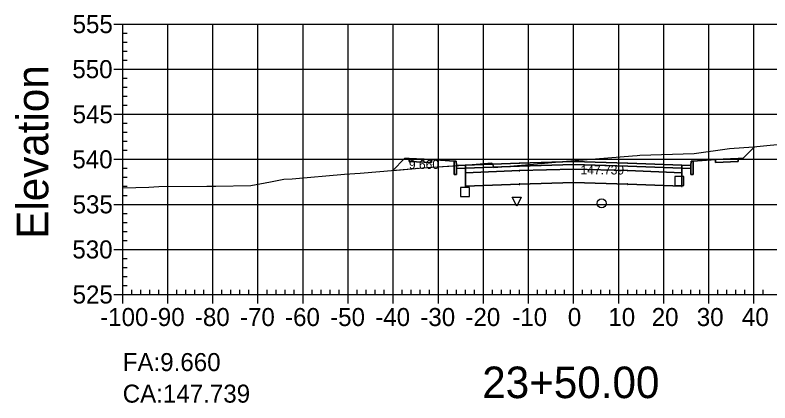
# Model space of a CAD drawing. Extents: x 704834 to 709892, y 372981 to 377533.
# Drawn here: x 705738 to 705905.4, y 373538.8 to 373624.8 of the extents above; entities that cross this region are included whole.
import ezdxf

# ---------------------------------------------------------------- set-up
doc = ezdxf.new("R2010")
doc.units = 0
for name, color, linetype in [('1', 7, 'Continuous'), ('10', 7, 'Continuous'), ('13', 7, 'Continuous'), ('14', 7, 'Continuous'), ('4', 7, 'Continuous'), ('57', 7, 'Continuous'), ('59', 7, 'Continuous'), ('60', 7, 'Continuous'), ('Default_Xsect', 7, 'Continuous'), ('Existing', 7, 'Continuous')]:
    doc.layers.add(name, color=color, linetype=linetype)

msp = doc.modelspace()

# ---------------------------------------------------------------- linework, layer by layer
for points in [[(705899.37, 373592.97), (705902, 373595.6)], [(705824.37, 373592.97), (705821.74, 373590.34)], [(705825.37, 373593.01), (705824.37, 373592.97)], [(705835.37, 373592.41), (705830.37, 373592.81)], [(705888.37, 373592.41), (705893.37, 373592.81)], [(705898.37, 373593.01), (705899.37, 373592.97)]]:
    msp.add_lwpolyline(points)
for points in [[(705830.37, 373592.81), (705825.37, 373593.01), (705825.37, 373592.34), (705830.37, 373592.14)], [(705835.87, 373591.41), (705835.79, 373592.41), (705835.37, 373592.41), (705835.37, 373589.41), (705835.87, 373589.41)], [(705837.87, 373591.49), (705835.87, 373591.41), (705835.87, 373590.74), (705837.87, 373590.82)], [(705861.87, 373591.66), (705873.87, 373591.3), (705885.87, 373590.82), (705885.87, 373591.49), (705873.87, 373591.97), (705861.87, 373592.33), (705849.87, 373591.97), (705837.87, 373591.49), (705837.87, 373590.82), (705849.87, 373591.3)], [(705861.87, 373590.66), (705873.87, 373590.3), (705885.87, 373589.82), (705885.87, 373590.82), (705873.87, 373591.3), (705861.87, 373591.66), (705849.87, 373591.3), (705837.87, 373590.82), (705837.87, 373589.82), (705849.87, 373590.3)], [(705861.82, 373591.61), (705861.92, 373591.61), (705861.92, 373591.71), (705861.82, 373591.71)], [(705885.87, 373590.82), (705887.87, 373590.74), (705887.87, 373591.41), (705885.87, 373591.49)], [(705887.87, 373589.41), (705888.37, 373589.41), (705888.37, 373592.41), (705887.96, 373592.41), (705887.87, 373591.41)], [(705893.37, 373592.14), (705898.37, 373592.34), (705898.37, 373593.01), (705893.37, 373592.81)], [(705837.82, 373589.77), (705837.92, 373589.77), (705837.92, 373589.87), (705837.82, 373589.87)], [(705861.87, 373587.66), (705873.87, 373587.3), (705885.87, 373586.82), (705885.87, 373589.82), (705873.87, 373590.3), (705861.87, 373590.66), (705849.87, 373590.3), (705837.87, 373589.82), (705837.87, 373586.82), (705849.87, 373587.3)], [(705849.82, 373590.25), (705849.92, 373590.25), (705849.92, 373590.35), (705849.82, 373590.35)], [(705861.82, 373590.61), (705861.92, 373590.61), (705861.92, 373590.71), (705861.82, 373590.71)], [(705873.82, 373590.25), (705873.92, 373590.25), (705873.92, 373590.35), (705873.82, 373590.35)], [(705885.82, 373589.77), (705885.92, 373589.77), (705885.92, 373589.87), (705885.82, 373589.87)], [(705837.82, 373586.77), (705837.92, 373586.77), (705837.92, 373586.87), (705837.82, 373586.87)], [(705849.82, 373587.25), (705849.92, 373587.25), (705849.92, 373587.35), (705849.82, 373587.35)], [(705861.82, 373587.61), (705861.92, 373587.61), (705861.92, 373587.71), (705861.82, 373587.71)], [(705873.82, 373587.25), (705873.92, 373587.25), (705873.92, 373587.35), (705873.82, 373587.35)], [(705885.82, 373586.77), (705885.92, 373586.77), (705885.92, 373586.87), (705885.82, 373586.87)]]:
    msp.add_lwpolyline(points, close=True)
at = {"layer": '1'}
for points in [[(705835.37, 373591.4), (705838.46, 373591.61), (705843.76, 373592.02), (705843.88, 373591.75), (705844.21, 373591.01), (705853.88, 373591.82), (705859.41, 373592.32), (705874.89, 373593.61), (705875.97, 373593.69), (705876.57, 373593.72), (705888.6, 373594.09), (705896.43, 373595.24), (705901.73, 373595.57), (705902, 373595.6), (705899.37, 373592.97), (705898.37, 373593.01), (705898.37, 373592.34), (705893.37, 373592.14), (705893.37, 373592.81), (705888.37, 373592.41), (705888.37, 373589.41), (705887.87, 373589.41), (705887.87, 373590.74), (705885.87, 373590.82), (705885.87, 373589.82), (705885.87, 373586.82), (705873.87, 373587.3), (705861.87, 373587.66), (705849.87, 373587.3), (705837.87, 373586.82), (705837.87, 373589.82), (705837.87, 373590.82), (705835.87, 373590.74), (705835.87, 373589.41), (705835.37, 373589.41)], [(705821.74, 373590.34), (705829.35, 373591), (705835.37, 373591.4), (705835.37, 373592.41), (705830.37, 373592.81), (705830.37, 373592.14), (705825.37, 373592.34), (705825.37, 373593.01), (705824.37, 373592.97)], [(705849.25, 373582.43), (705848.25, 373584.43), (705850.25, 373584.43)]]:
    msp.add_lwpolyline(points, close=True, dxfattribs=at)
at = {"layer": '10'}
msp.add_lwpolyline([(705836.79, 373584.56), (705838.79, 373584.56), (705838.79, 373586.56), (705836.79, 373586.56)], close=True, dxfattribs=at)
at = {"layer": '13'}
msp.add_circle((705868.08, 373583.04), 1, dxfattribs=at)
at = {"layer": '14'}
for points in [[(705902, 373595.6), (705902, 373595.65), (705902, 373595.6), (705901.95, 373595.6), (705902, 373595.6), (705902, 373595.55), (705902, 373595.6), (705902.05, 373595.6)], [(705837.87, 373591.49), (705837.87, 373591.54), (705837.87, 373591.49), (705837.82, 373591.49), (705837.87, 373591.49), (705837.87, 373591.44), (705837.87, 373591.49), (705837.92, 373591.49)], [(705849.87, 373591.97), (705849.87, 373592.02), (705849.87, 373591.97), (705849.82, 373591.97), (705849.87, 373591.97), (705849.87, 373591.92), (705849.87, 373591.97), (705849.92, 373591.97)], [(705861.87, 373592.33), (705861.87, 373592.38), (705861.87, 373592.33), (705861.82, 373592.33), (705861.87, 373592.33), (705861.87, 373592.28), (705861.87, 373592.33), (705861.92, 373592.33)], [(705873.87, 373591.97), (705873.87, 373592.02), (705873.87, 373591.97), (705873.82, 373591.97), (705873.87, 373591.97), (705873.87, 373591.92), (705873.87, 373591.97), (705873.92, 373591.97)], [(705885.87, 373591.49), (705885.87, 373591.54), (705885.87, 373591.49), (705885.82, 373591.49), (705885.87, 373591.49), (705885.87, 373591.44), (705885.87, 373591.49), (705885.92, 373591.49)], [(705821.74, 373590.34), (705821.74, 373590.39), (705821.74, 373590.34), (705821.69, 373590.34), (705821.74, 373590.34), (705821.74, 373590.29), (705821.74, 373590.34), (705821.79, 373590.34)]]:
    msp.add_lwpolyline(points, dxfattribs=at)
at = {"layer": '4'}
msp.add_lwpolyline([(705884.3, 373586.99), (705886.3, 373586.99), (705886.3, 373588.99), (705884.3, 373588.99)], close=True, dxfattribs=at)
at = {"layer": '57'}
for p, q in [((705759.87, 373622.82), (705761.87, 373622.82)), ((705761.87, 373622.82), (705961.87, 373622.82)), ((705761.87, 373562.82), (705761.87, 373622.82)), ((705761.87, 373562.82), (705761.87, 373622.82)), ((705771.87, 373562.82), (705771.87, 373622.82)), ((705781.87, 373562.82), (705781.87, 373622.82)), ((705791.87, 373562.82), (705791.87, 373622.82)), ((705801.87, 373562.82), (705801.87, 373622.82)), ((705811.87, 373562.82), (705811.87, 373622.82)), ((705821.87, 373562.82), (705821.87, 373622.82)), ((705831.87, 373562.82), (705831.87, 373622.82)), ((705841.87, 373562.82), (705841.87, 373622.82)), ((705851.87, 373562.82), (705851.87, 373622.82)), ((705861.87, 373562.82), (705861.87, 373622.82)), ((705871.87, 373562.82), (705871.87, 373622.82)), ((705881.87, 373562.82), (705881.87, 373622.82)), ((705891.87, 373562.82), (705891.87, 373622.82)), ((705901.87, 373562.82), (705901.87, 373622.82)), ((705761.87, 373620.82), (705762.87, 373620.82)), ((705761.87, 373618.82), (705762.87, 373618.82)), ((705761.87, 373616.82), (705762.87, 373616.82)), ((705761.87, 373614.82), (705762.87, 373614.82)), ((705759.87, 373612.82), (705761.87, 373612.82)), ((705761.87, 373612.82), (705961.87, 373612.82)), ((705761.87, 373610.82), (705762.87, 373610.82)), ((705761.87, 373608.82), (705762.87, 373608.82)), ((705761.87, 373606.82), (705762.87, 373606.82)), ((705761.87, 373604.82), (705762.87, 373604.82)), ((705759.87, 373602.82), (705761.87, 373602.82)), ((705761.87, 373602.82), (705961.87, 373602.82)), ((705761.87, 373600.82), (705762.87, 373600.82)), ((705761.87, 373598.82), (705762.87, 373598.82)), ((705761.87, 373596.82), (705762.87, 373596.82)), ((705761.87, 373594.82), (705762.87, 373594.82)), ((705759.87, 373592.82), (705761.87, 373592.82)), ((705761.87, 373592.82), (705961.87, 373592.82)), ((705761.87, 373590.82), (705762.87, 373590.82)), ((705761.87, 373588.82), (705762.87, 373588.82)), ((705761.87, 373586.82), (705762.87, 373586.82)), ((705761.87, 373584.82), (705762.87, 373584.82)), ((705759.87, 373582.82), (705761.87, 373582.82)), ((705761.87, 373582.82), (705961.87, 373582.82)), ((705761.87, 373580.82), (705762.87, 373580.82)), ((705761.87, 373578.82), (705762.87, 373578.82)), ((705761.87, 373576.82), (705762.87, 373576.82)), ((705761.87, 373574.82), (705762.87, 373574.82)), ((705759.87, 373572.82), (705761.87, 373572.82)), ((705761.87, 373572.82), (705961.87, 373572.82)), ((705761.87, 373570.82), (705762.87, 373570.82)), ((705761.87, 373568.82), (705762.87, 373568.82)), ((705761.87, 373566.82), (705762.87, 373566.82)), ((705761.87, 373564.82), (705762.87, 373564.82)), ((705763.87, 373562.82), (705763.87, 373563.82)), ((705765.87, 373562.82), (705765.87, 373563.82)), ((705767.87, 373562.82), (705767.87, 373563.82)), ((705769.87, 373562.82), (705769.87, 373563.82)), ((705773.87, 373562.82), (705773.87, 373563.82)), ((705775.87, 373562.82), (705775.87, 373563.82)), ((705777.87, 373562.82), (705777.87, 373563.82)), ((705779.87, 373562.82), (705779.87, 373563.82)), ((705783.87, 373562.82), (705783.87, 373563.82)), ((705785.87, 373562.82), (705785.87, 373563.82)), ((705787.87, 373562.82), (705787.87, 373563.82)), ((705789.87, 373562.82), (705789.87, 373563.82)), ((705793.87, 373562.82), (705793.87, 373563.82)), ((705795.87, 373562.82), (705795.87, 373563.82)), ((705797.87, 373562.82), (705797.87, 373563.82)), ((705799.87, 373562.82), (705799.87, 373563.82)), ((705803.87, 373562.82), (705803.87, 373563.82)), ((705805.87, 373562.82), (705805.87, 373563.82)), ((705807.87, 373562.82), (705807.87, 373563.82)), ((705809.87, 373562.82), (705809.87, 373563.82)), ((705813.87, 373562.82), (705813.87, 373563.82)), ((705815.87, 373562.82), (705815.87, 373563.82)), ((705817.87, 373562.82), (705817.87, 373563.82)), ((705819.87, 373562.82), (705819.87, 373563.82)), ((705823.87, 373562.82), (705823.87, 373563.82)), ((705825.87, 373562.82), (705825.87, 373563.82)), ((705827.87, 373562.82), (705827.87, 373563.82)), ((705829.87, 373562.82), (705829.87, 373563.82)), ((705833.87, 373562.82), (705833.87, 373563.82)), ((705835.87, 373562.82), (705835.87, 373563.82)), ((705837.87, 373562.82), (705837.87, 373563.82)), ((705839.87, 373562.82), (705839.87, 373563.82)), ((705843.87, 373562.82), (705843.87, 373563.82)), ((705845.87, 373562.82), (705845.87, 373563.82)), ((705847.87, 373562.82), (705847.87, 373563.82)), ((705849.87, 373562.82), (705849.87, 373563.82)), ((705853.87, 373562.82), (705853.87, 373563.82)), ((705855.87, 373562.82), (705855.87, 373563.82)), ((705857.87, 373562.82), (705857.87, 373563.82)), ((705859.87, 373562.82), (705859.87, 373563.82)), ((705863.87, 373562.82), (705863.87, 373563.82)), ((705865.87, 373562.82), (705865.87, 373563.82)), ((705867.87, 373562.82), (705867.87, 373563.82)), ((705869.87, 373562.82), (705869.87, 373563.82)), ((705873.87, 373562.82), (705873.87, 373563.82)), ((705875.87, 373562.82), (705875.87, 373563.82)), ((705877.87, 373562.82), (705877.87, 373563.82)), ((705879.87, 373562.82), (705879.87, 373563.82)), ((705883.87, 373562.82), (705883.87, 373563.82)), ((705885.87, 373562.82), (705885.87, 373563.82)), ((705887.87, 373562.82), (705887.87, 373563.82)), ((705889.87, 373562.82), (705889.87, 373563.82)), ((705893.87, 373562.82), (705893.87, 373563.82)), ((705895.87, 373562.82), (705895.87, 373563.82)), ((705897.87, 373562.82), (705897.87, 373563.82)), ((705899.87, 373562.82), (705899.87, 373563.82)), ((705903.87, 373562.82), (705903.87, 373563.82)), ((705759.87, 373562.82), (705761.87, 373562.82)), ((705761.87, 373562.82), (705961.87, 373562.82)), ((705761.87, 373562.82), (705961.87, 373562.82)), ((705761.87, 373560.82), (705761.87, 373562.82)), ((705771.87, 373560.82), (705771.87, 373562.82)), ((705781.87, 373560.82), (705781.87, 373562.82)), ((705791.87, 373560.82), (705791.87, 373562.82)), ((705801.87, 373560.82), (705801.87, 373562.82)), ((705811.87, 373560.82), (705811.87, 373562.82)), ((705821.87, 373560.82), (705821.87, 373562.82)), ((705831.87, 373560.82), (705831.87, 373562.82)), ((705841.87, 373560.82), (705841.87, 373562.82)), ((705851.87, 373560.82), (705851.87, 373562.82)), ((705861.87, 373560.82), (705861.87, 373562.82)), ((705871.87, 373560.82), (705871.87, 373562.82)), ((705881.87, 373560.82), (705881.87, 373562.82)), ((705891.87, 373560.82), (705891.87, 373562.82)), ((705901.87, 373560.82), (705901.87, 373562.82))]:
    msp.add_line(p, q, dxfattribs=at)
at = {"layer": 'Default_Xsect'}
msp.add_lwpolyline([(705821.74, 373590.34), (705824.37, 373592.97), (705825.37, 373593.01), (705830.37, 373592.81), (705835.37, 373592.41), (705835.79, 373592.41), (705835.87, 373591.41), (705837.87, 373591.49), (705849.87, 373591.97), (705861.87, 373592.33), (705873.87, 373591.97), (705885.87, 373591.49), (705887.87, 373591.41), (705887.96, 373592.41), (705888.37, 373592.41), (705893.37, 373592.81), (705898.37, 373593.01), (705899.37, 373592.97), (705902, 373595.6)], dxfattribs=at)
at = {"layer": 'Existing'}
msp.add_lwpolyline([(705761.87, 373586.48), (705767.65, 373586.65), (705769.91, 373586.79), (705780.49, 373586.86), (705782.5, 373586.88), (705790.31, 373587.01), (705794.61, 373587.79), (705797.6, 373588.42), (705797.62, 373588.43), (705799.45, 373588.52), (705811.02, 373589.5), (705814.52, 373589.71), (705829.35, 373591), (705838.46, 373591.61), (705843.76, 373592.02), (705843.88, 373591.75), (705844.21, 373591.01), (705853.88, 373591.82), (705859.41, 373592.32), (705874.89, 373593.61), (705875.97, 373593.69), (705876.57, 373593.72), (705888.6, 373594.09), (705896.43, 373595.24), (705901.73, 373595.57), (705909.98, 373596.38)], dxfattribs=at)

# ---------------------------------------------------------------- texts
msp.add_text('CA:147.739', height=4).set_placement((705761.87, 373538.82))
at = {"layer": '1'}
msp.add_text('23+50.00', height=7, dxfattribs=at).set_placement((705841.6, 373539.82))
at = {"layer": '14'}
for p in [(705825.34, 373592.96), (705898.34, 373592.96), (705825.34, 373592.29), (705830.34, 373592.09), (705893.34, 373592.09), (705898.34, 373592.29)]:
    msp.add_text('+', height=0.1, dxfattribs=at).set_placement(p)
at = {"layer": '57'}
for s, p in [('555', (705750.75, 373620.82)), ('550', (705750.7, 373610.82)), ('545', (705750.75, 373600.82)), ('540', (705750.7, 373590.82)), ('535', (705750.75, 373580.82)), ('530', (705750.7, 373570.82)), ('525', (705750.75, 373560.82)), ('-100', (705756.86, 373555.82)), ('-90', (705767.87, 373555.82)), ('-80', (705777.87, 373555.82)), ('-70', (705787.87, 373555.82)), ('-60', (705797.87, 373555.82)), ('-50', (705807.87, 373555.82)), ('-40', (705817.87, 373555.82)), ('-30', (705827.87, 373555.82)), ('-20', (705837.87, 373555.82)), ('-10', (705848.26, 373555.82)), ('0', (705860.58, 373555.82)), ('10', (705869.57, 373555.82)), ('20', (705879.18, 373555.82)), ('30', (705889.18, 373555.82)), ('40', (705899.18, 373555.82))]:
    msp.add_text(s, height=4, dxfattribs=at).set_placement(p)
at = {"layer": '59'}
for s, height, p in [('9.660', 2, (705825.33, 373590.67)), ('147.739', 2, (705863.4, 373589.45)), ('FA:9.660', 4, (705761.87, 373545.82))]:
    msp.add_text(s, height=height, dxfattribs=at).set_placement(p)
at = {"layer": '60'}
msp.add_text('Elevation', height=7, rotation=90, dxfattribs=at).set_placement((705745.37, 373575.18))

doc.saveas('drawing.dxf')
